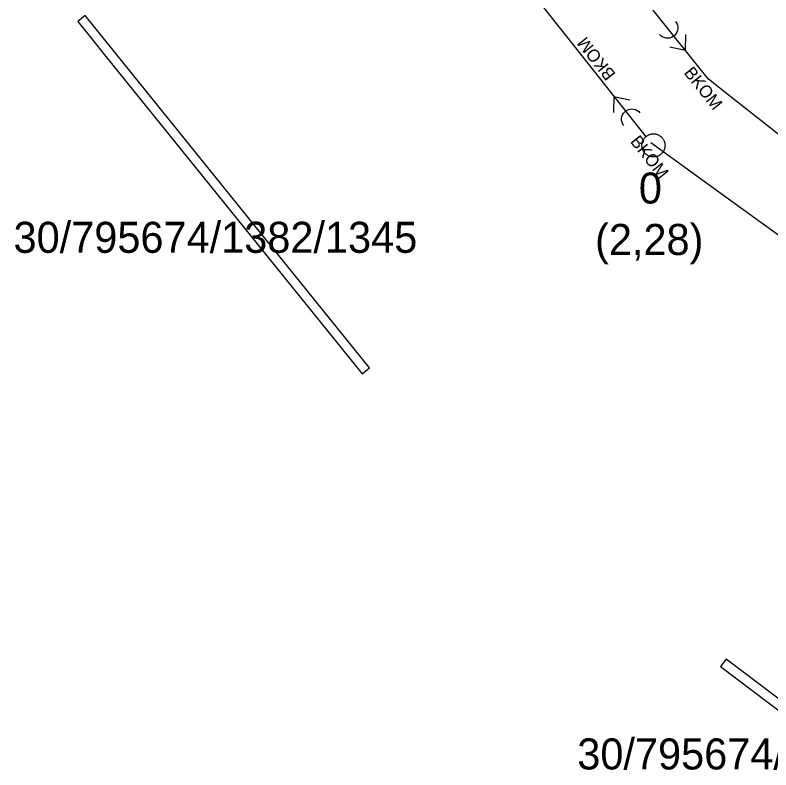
# Model space of a CAD drawing. Extents: x -606452 to -604459, y -1157823 to -1156972.
# Drawn here: x -605882.96 to -605866.62, y -1157395.41 to -1157379.09 of the extents above; entities that cross this region are included whole.
import ezdxf

# ---------------------------------------------------------------- set-up
doc = ezdxf.new("R2010")
doc.units = 0
for name, color, linetype in [('Odvodnění plošné', 7, 'Continuous'), ('Stoka', 7, 'Continuous'), ('Vstupní šachta stoky', 7, 'Continuous')]:
    doc.layers.add(name, color=color, linetype=linetype)

msp = doc.modelspace()

# ---------------------------------------------------------------- linework, layer by layer
at = {"layer": 'Odvodnění plošné'}
for points in [[(-605881, -1157379.99), (-605875.46, -1157386.85), (-605875.3, -1157386.72), (-605881.45, -1157379.1), (-605881.61, -1157379.23), (-605881.31, -1157379.6)], [(-605867.71, -1157393.18), (-605864.94, -1157395.27), (-605864.82, -1157395.11), (-605867.59, -1157393.02)]]:
    msp.add_lwpolyline(points, close=True, dxfattribs=at)
at = {"layer": 'Stoka'}
for points in [[(-605872.094, -1157378.222), (-605870.707, -1157379.976)], [(-605867.98, -1157380.47), (-605869.164, -1157378.985)], [(-605868.681, -1157379.23), (-605868.659, -1157379.264), (-605868.643, -1157379.302), (-605868.634, -1157379.343), (-605868.633, -1157379.384), (-605868.639, -1157379.425), (-605868.653, -1157379.464), (-605868.674, -1157379.499), (-605868.701, -1157379.53), (-605868.733, -1157379.556), (-605868.77, -1157379.576), (-605868.809, -1157379.588), (-605868.85, -1157379.593), (-605868.891, -1157379.59), (-605868.931, -1157379.58), (-605868.969, -1157379.562), (-605869.002, -1157379.538), (-605869.031, -1157379.509)], [(-605868.465, -1157379.859), (-605868.459, -1157379.51)], [(-605868.466, -1157379.86), (-605868.809, -1157379.789)], [(-605870.707, -1157379.976), (-605869.32, -1157381.73)], [(-605867.715, -1157380.678), (-605867.98, -1157380.47)], [(-605865.959, -1157382.062), (-605867.715, -1157380.678)], [(-605870.015, -1157380.853), (-605870.023, -1157381.202)], [(-605870.015, -1157380.852), (-605869.672, -1157380.925)], [(-605869.802, -1157381.483), (-605869.824, -1157381.449), (-605869.84, -1157381.41), (-605869.848, -1157381.37), (-605869.849, -1157381.329), (-605869.843, -1157381.288), (-605869.829, -1157381.249), (-605869.808, -1157381.214), (-605869.78, -1157381.183), (-605869.748, -1157381.157), (-605869.712, -1157381.138), (-605869.672, -1157381.126), (-605869.631, -1157381.121), (-605869.59, -1157381.124), (-605869.55, -1157381.134), (-605869.513, -1157381.152), (-605869.479, -1157381.176), (-605869.451, -1157381.206)], [(-605869.22, -1157381.85), (-605867.487, -1157383.102)], [(-605867.487, -1157383.102), (-605865.674, -1157384.412)]]:
    msp.add_lwpolyline(points, dxfattribs=at)
at = {"layer": 'Vstupní šachta stoky'}
msp.add_line((-605869.173, -1157381.66), (-605869.16, -1157381.66), dxfattribs=at)
for points in [[(-605869.16, -1157381.66), (-605869.147, -1157381.66), (-605869.134, -1157381.661), (-605869.121, -1157381.663), (-605869.108, -1157381.666), (-605869.095, -1157381.669), (-605869.082, -1157381.672), (-605869.07, -1157381.677), (-605869.058, -1157381.682), (-605869.046, -1157381.688), (-605869.034, -1157381.694), (-605869.023, -1157381.701), (-605869.012, -1157381.709), (-605869.002, -1157381.717), (-605868.992, -1157381.725), (-605868.982, -1157381.734), (-605868.973, -1157381.744), (-605868.965, -1157381.754), (-605868.957, -1157381.765), (-605868.949, -1157381.776), (-605868.942, -1157381.787), (-605868.936, -1157381.799), (-605868.931, -1157381.811), (-605868.926, -1157381.823), (-605868.921, -1157381.835), (-605868.918, -1157381.848), (-605868.915, -1157381.861), (-605868.913, -1157381.874), (-605868.911, -1157381.887), (-605868.91, -1157381.9), (-605868.91, -1157381.913), (-605868.911, -1157381.927), (-605868.912, -1157381.94), (-605868.914, -1157381.953), (-605868.916, -1157381.966), (-605868.92, -1157381.978), (-605868.923, -1157381.991), (-605868.928, -1157382.003), (-605868.933, -1157382.016), (-605868.939, -1157382.027), (-605868.946, -1157382.039), (-605868.953, -1157382.05), (-605868.96, -1157382.061), (-605868.969, -1157382.071), (-605868.977, -1157382.081), (-605868.987, -1157382.09), (-605868.997, -1157382.099), (-605869.007, -1157382.108), (-605869.017, -1157382.115), (-605869.028, -1157382.123), (-605869.04, -1157382.129), (-605869.052, -1157382.135), (-605869.064, -1157382.141), (-605869.076, -1157382.145), (-605869.088, -1157382.15), (-605869.101, -1157382.153), (-605869.114, -1157382.156), (-605869.127, -1157382.158), (-605869.14, -1157382.159), (-605869.153, -1157382.16), (-605869.167, -1157382.16), (-605869.18, -1157382.159), (-605869.193, -1157382.158), (-605869.206, -1157382.156), (-605869.219, -1157382.153), (-605869.232, -1157382.15), (-605869.244, -1157382.145), (-605869.256, -1157382.141), (-605869.268, -1157382.135), (-605869.28, -1157382.129), (-605869.292, -1157382.123), (-605869.303, -1157382.115), (-605869.313, -1157382.108), (-605869.323, -1157382.099), (-605869.333, -1157382.09), (-605869.343, -1157382.081), (-605869.351, -1157382.071), (-605869.36, -1157382.061), (-605869.367, -1157382.05), (-605869.374, -1157382.039), (-605869.381, -1157382.027), (-605869.387, -1157382.016), (-605869.392, -1157382.003), (-605869.397, -1157381.991), (-605869.4, -1157381.978), (-605869.404, -1157381.966), (-605869.406, -1157381.953), (-605869.408, -1157381.94), (-605869.409, -1157381.927), (-605869.41, -1157381.913), (-605869.41, -1157381.9), (-605869.409, -1157381.887), (-605869.407, -1157381.874), (-605869.405, -1157381.861), (-605869.402, -1157381.848), (-605869.399, -1157381.835), (-605869.394, -1157381.823), (-605869.389, -1157381.811), (-605869.384, -1157381.799), (-605869.378, -1157381.787), (-605869.371, -1157381.776)], [(-605869.371, -1157381.776), (-605869.363, -1157381.765), (-605869.355, -1157381.754), (-605869.347, -1157381.744), (-605869.338, -1157381.734), (-605869.328, -1157381.725), (-605869.318, -1157381.717), (-605869.308, -1157381.709), (-605869.297, -1157381.701), (-605869.286, -1157381.694), (-605869.274, -1157381.688), (-605869.262, -1157381.682), (-605869.25, -1157381.677), (-605869.238, -1157381.672), (-605869.225, -1157381.669), (-605869.212, -1157381.666), (-605869.199, -1157381.663), (-605869.186, -1157381.661), (-605869.173, -1157381.66)]]:
    msp.add_lwpolyline(points, dxfattribs=at)

# ---------------------------------------------------------------- texts
at = {"layer": 'Odvodnění plošné'}
for s, p in [('30/795674/1382/1345', (-605882.997, -1157384.233)), ('30/795674/1382/1346', (-605870.807, -1157395.403))]:
    msp.add_text(s, height=0.67082, dxfattribs=at).set_placement(p)
at = {"layer": 'Stoka'}
for rotation, p in [(128.3436, (-605869.964, -1157380.369)), (308.5511, (-605868.515, -1157380.344)), (308.3436, (-605869.675, -1157381.829))]:
    msp.add_text('BKOM', height=0.2683, rotation=rotation, dxfattribs=at).set_placement(p)
at = {"layer": 'Vstupní šachta stoky'}
for s, height, p in [('0', 0.671, (-605869.476, -1157383.168)), ('(2,28)', 0.6708, (-605870.423, -1157384.279))]:
    msp.add_text(s, height=height, dxfattribs=at).set_placement(p)

doc.saveas('drawing.dxf')
